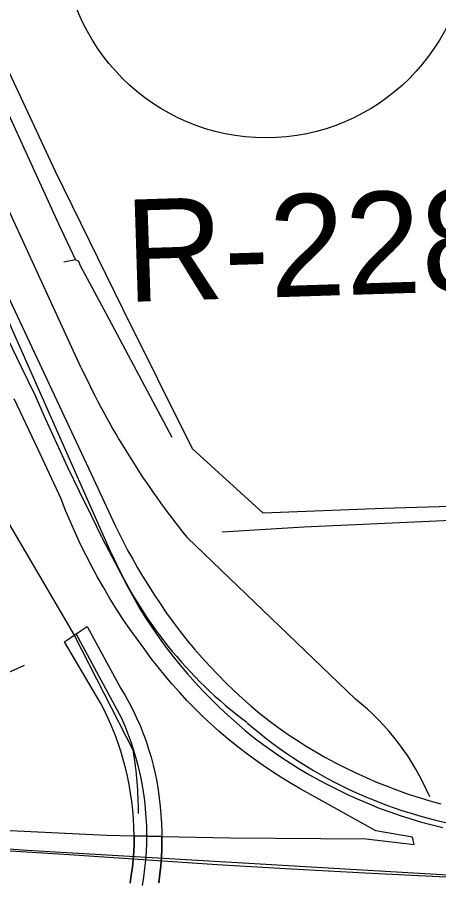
# Model space of a CAD drawing. Extents: x 3297716 to 3335574, y 688621 to 713991.
# Drawn here: x 3320284 to 3320627, y 705574 to 706275 of the extents above; entities that cross this region are included whole.
import ezdxf

# ---------------------------------------------------------------- set-up
doc = ezdxf.new("R2010")
doc.units = 0
for name, color, linetype in [('V-BRDG-OTLN', 7, 'Continuous'), ('V-DTCH-CNTR', 7, 'Continuous'), ('V-RIVR-RANG-IDEN', 7, 'Continuous'), ('V-ROAD-CNTR', 7, 'Continuous'), ('V-ROAD-IDEN', 7, 'Continuous'), ('V-TOPO-SHOR', 7, 'Continuous')]:
    doc.layers.add(name, color=color, linetype=linetype)

msp = doc.modelspace()

# ---------------------------------------------------------------- linework, layer by layer
at = {"layer": 'V-BRDG-OTLN'}
for points in [[(3320147.87, 706321.18), (3320202.22, 706208.34), (3320267.6, 706066.94), (3320346.05, 705900.39), (3320363.25, 705863), (3320366.69, 705855.92), (3320370.26, 705848.88), (3320373.95, 705841.9), (3320377.78, 705834.96), (3320381.72, 705828.08), (3320385.79, 705821.27), (3320389.97, 705814.53), (3320394.92, 705806.65), (3320400.03, 705798.88), (3320405.32, 705791.23), (3320410.78, 705783.69), (3320416.4, 705776.28), (3320422.19, 705769), (3320428.14, 705761.84), (3320434.24, 705754.82), (3320440.5, 705747.94), (3320446.92, 705741.19), (3320453.48, 705734.59), (3320460.18, 705728.14)], [(3320276.01, 706014.17), (3320287.06, 705991.31), (3320298.31, 705968.55), (3320306.98, 705948.83), (3320315.85, 705929.2), (3320324.92, 705909.67), (3320334.2, 705890.23), (3320343.68, 705870.89), (3320353.36, 705851.65), (3320363.25, 705832.51), (3320373.33, 705813.47), (3320383.61, 705794.54), (3320388.62, 705786.61), (3320393.82, 705778.81), (3320399.2, 705771.13), (3320404.76, 705763.58), (3320410.49, 705756.15), (3320416.38, 705748.86), (3320422.45, 705741.71), (3320428.68, 705734.7), (3320435.07, 705727.83), (3320441.62, 705721.12), (3320448.33, 705714.56), (3320455.18, 705708.15), (3320462.18, 705701.91), (3320469.33, 705695.83), (3320476.61, 705689.91), (3320483.8, 705684.49), (3320491.11, 705679.24), (3320498.54, 705674.15), (3320506.08, 705669.22), (3320513.72, 705664.47), (3320521.48, 705659.89), (3320529.33, 705655.48), (3320537.27, 705651.25), (3320545.32, 705647.19), (3320553.45, 705643.32), (3320561.66, 705639.63), (3320569.96, 705636.13), (3320578.33, 705632.81), (3320586.77, 705629.68), (3320595.28, 705626.74), (3320603.86, 705623.99), (3320612.49, 705621.43), (3320621.18, 705619.06), (3320629.92, 705616.89)], [(3320404.15, 705740.19), (3320398.46, 705747.2), (3320392.94, 705754.34), (3320387.58, 705761.6), (3320381.6, 705769.64), (3320375.78, 705777.81), (3320370.13, 705786.09), (3320364.65, 705794.48), (3320359.34, 705802.99), (3320354.2, 705811.6), (3320349.23, 705820.32), (3320344.45, 705829.13), (3320339.84, 705838.04), (3320335.41, 705847.05), (3320331.17, 705856.14), (3320327.11, 705865.32), (3320323.24, 705874.58), (3320319.56, 705883.91), (3320300.58, 705924.61), (3320281.53, 705965.29)], [(3320385.72, 705569.82), (3320386.84, 705576.67), (3320387.75, 705583.56), (3320388.46, 705590.47), (3320388.96, 705597.4), (3320389.25, 705604.34), (3320389.34, 705611.29), (3320389.21, 705618.23), (3320388.88, 705625.17), (3320388.33, 705632.1), (3320387.58, 705639), (3320386.63, 705645.88), (3320385.46, 705652.73), (3320384.09, 705659.53), (3320382.52, 705666.3), (3320380.75, 705673.01), (3320378.77, 705679.66), (3320376.59, 705686.26), (3320374.22, 705692.78), (3320371.65, 705699.23), (3320368.89, 705705.59), (3320331.78, 705774.23), (3320331.48, 705774.73)], [(3320398.96, 705572.16), (3320399.88, 705579), (3320400.61, 705585.86), (3320401.13, 705592.75), (3320401.44, 705599.64), (3320401.56, 705606.55), (3320401.52, 705609.67), (3320457.08, 705608.47), (3320567.55, 705607.66), (3320606.6, 705603.21), (3320605.25, 705609.16), (3320575.46, 705614.31), (3320522.41, 705643.83), (3320514.48, 705648.17), (3320506.66, 705652.69), (3320498.95, 705657.38), (3320491.35, 705662.25), (3320483.86, 705667.29), (3320476.48, 705672.5), (3320469.23, 705677.88), (3320462.1, 705683.43), (3320455.1, 705689.13), (3320448.23, 705694.99), (3320441.5, 705701.01), (3320434.91, 705707.18), (3320428.46, 705713.49), (3320422.16, 705719.96), (3320416, 705726.56), (3320410, 705733.31), (3320404.15, 705740.19)], [(3320460.18, 705728.14), (3320467.03, 705721.84), (3320474.02, 705715.69), (3320481.14, 705709.7), (3320488.39, 705703.86), (3320495.81, 705698.44), (3320503.36, 705693.19), (3320511.02, 705688.1), (3320518.8, 705683.19), (3320526.68, 705678.46), (3320534.67, 705673.9), (3320542.76, 705669.53), (3320550.95, 705665.33), (3320559.23, 705661.33), (3320567.59, 705657.51), (3320576.05, 705653.88), (3320584.57, 705650.44), (3320593.18, 705647.19), (3320601.86, 705644.14), (3320610.6, 705641.28), (3320619.41, 705638.62), (3320628.27, 705636.16)], [(3319505.84, 705663.51), (3319727.9, 705649.02), (3319899.46, 705636.88), (3320097.57, 705623.56), (3320233.82, 705616.76), (3320230.59, 705576.29), (3320239.15, 705575.74), (3320250.36, 705575.02), (3320254.69, 705606.68), (3320255.72, 705615.67), (3320356.53, 705610.64), (3320378.96, 705610.16), (3320378.96, 705610.1), (3320378.9, 705603.68), (3320378.63, 705597.27), (3320378.17, 705590.87), (3320377.52, 705584.49), (3320376.66, 705578.13), (3320375.62, 705571.8)], [(3319523.62, 705646.56), (3319694.67, 705635.1), (3319877.99, 705625.05), (3320064.72, 705611.62), (3320265.08, 705598.93), (3320326.22, 705594.99), (3320386.34, 705590.89), (3320446.46, 705587.04), (3320506.6, 705583.45), (3320566.76, 705580.11), (3320626.92, 705577.04), (3320687.1, 705574.21), (3320786.87, 705567.94)], [(3320375.62, 705571.8), (3320376.66, 705578.13), (3320377.52, 705584.49), (3320378.17, 705590.87), (3320378.63, 705597.27), (3320378.9, 705603.68), (3320378.96, 705610.1), (3320378.96, 705610.16), (3320401.52, 705609.67), (3320401.56, 705606.55), (3320401.44, 705599.64), (3320401.13, 705592.75), (3320400.61, 705585.86), (3320399.88, 705579), (3320398.96, 705572.16)]]:
    msp.add_lwpolyline(points, dxfattribs=at)
msp.add_lwpolyline([(3320401.52, 705609.67), (3320378.96, 705610.16), (3320378.82, 705617.09), (3320378.46, 705624.08), (3320377.9, 705631.06), (3320377.12, 705638.01), (3320376.13, 705644.93), (3320374.94, 705651.83), (3320373.53, 705658.69), (3320371.92, 705665.49), (3320370.11, 705672.25), (3320368.09, 705678.95), (3320365.87, 705685.59), (3320363.46, 705692.16), (3320360.84, 705698.65), (3320358.03, 705705.05), (3320355.03, 705711.37), (3320351.83, 705717.6), (3320348.46, 705723.73), (3320322.36, 705767.89), (3320331.78, 705774.23), (3320340.7, 705780.24), (3320368.19, 705729.95), (3320371.67, 705724.12), (3320374.96, 705718.18), (3320378.08, 705712.14), (3320381, 705706), (3320383.74, 705699.78), (3320386.29, 705693.47), (3320388.63, 705687.08), (3320390.78, 705680.63), (3320392.74, 705674.11), (3320394.49, 705667.54), (3320396.04, 705660.91), (3320397.38, 705654.24), (3320398.52, 705647.53), (3320399.45, 705640.79), (3320400.17, 705634.02), (3320400.69, 705627.23), (3320401.18, 705620.34), (3320401.47, 705613.45)], close=True, dxfattribs=at)
at = {"layer": 'V-DTCH-CNTR'}
msp.add_lwpolyline([(3320744.41, 705881.14), (3320581.79, 705876.3), (3320483.81, 705872.44), (3320426.4, 705924.57), (3320370.07, 706037.95), (3320315.1, 706149.98), (3320254.61, 706278.99), (3320162.59, 706457.54), (3320069.83, 706646.97), (3319976.27, 706863.62)], dxfattribs=at)
at = {"layer": 'V-ROAD-CNTR'}
for points in [[(3320335.99, 705990.45), (3320151.12, 706392.43), (3320034.95, 706645.58), (3319937.1, 706863.26), (3319870.25, 707024.38), (3319829.72, 707115.87)], [(3320360.03, 705840.6), (3320220.29, 706155.59), (3320102.77, 706397.01), (3320003.12, 706603.26), (3319891.3, 706861.33), (3319778.76, 707103.64)], [(3320062.97, 706243.64), (3320099.41, 706166.77), (3320330.29, 705773.15), (3320378.34, 705679.03)], [(3320559.06, 705721.27), (3320422.13, 705852.53)], [(3322115.81, 705493.88), (3320841.56, 705566.13), (3320291.92, 705598.31), (3319924.05, 705625.07), (3319456.28, 705654), (3319040.09, 705682.35), (3318758.12, 705708.95), (3318175.15, 705761.85), (3317855.67, 705798.58)]]:
    msp.add_lwpolyline(points, dxfattribs=at)
for centre, radius, start, end in [((3320941.9, 706272.98), 668.54, 204.99882, 218.96966), ((3320678.19, 705982.09), 348.19, 203.9753, 233.41752), ((3320431.77, 705562.07), 203.83, 23.05095, 51.35371), ((3320710.1, 705977.62), 364.89, 229.03974, 262.32147), ((3320067.32, 705627.93), 315.18, 0.09394, 9.33055)]:
    msp.add_arc(centre, radius, start, end, dxfattribs=at)
at = {"layer": 'V-ROAD-IDEN'}
msp.add_circle((3320486.11, 706342.33), 165, dxfattribs=at)
at = {"layer": 'V-TOPO-SHOR'}
for points in [[(3320026.42, 706716.31), (3320065.14, 706628.75), (3320161.66, 706428.76), (3320262.51, 706227.38), (3320317.44, 706107.34), (3320331.17, 706078.18)], [(3320410.01, 705933.79), (3320356.52, 706034.12), (3320335.27, 706073.44), (3320333.9, 706076.83), (3320331.17, 706078.18), (3320321.73, 706076.43)], [(3320743.38, 705867.63), (3320630.75, 705866.1), (3320516.99, 705860.94), (3320450.41, 705857.05)], [(3320289.66, 705748.48), (3320263.97, 705737.22), (3320254.45, 705733.09), (3320224.83, 705727.18), (3320209.61, 705724.15)]]:
    msp.add_lwpolyline(points, dxfattribs=at)

# ---------------------------------------------------------------- texts
at = {"layer": 'V-RIVR-RANG-IDEN'}
msp.add_text('R-228.5', height=83, rotation=1.82103, dxfattribs=at).set_placement((3320372.89, 706043.94))

doc.saveas('drawing.dxf')
